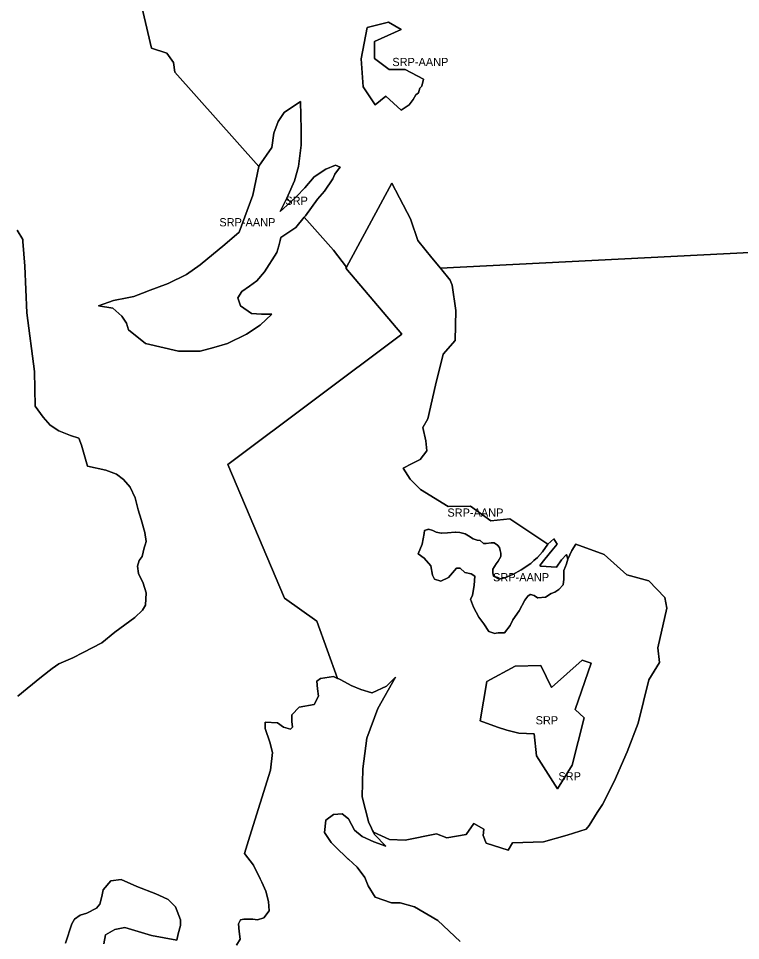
# Model space of a CAD drawing. Extents: x 598968 to 613553, y 4409678 to 4430833.
# Drawn here: x 603701 to 604757, y 4423898 to 4425247 of the extents above; entities that cross this region are included whole.
import ezdxf

# ---------------------------------------------------------------- set-up
doc = ezdxf.new("R2010")
doc.units = 0
doc.layers.add('Sòl Rústic Protegit', color=7, linetype='Continuous')
doc.layers.add('Sòl Rústic Protegit - Alt Nivell de Protecció', color=7, linetype='Continuous')

msp = doc.modelspace()

# ---------------------------------------------------------------- linework, layer by layer
at = {"layer": 'Sòl Rústic Protegit'}
for points in [[(604020.1175, 4423891.0102), (604025.2427, 4423900.0102), (604023.9925, 4423911.0102), (604022.8675, 4423922.0102), (604025.8677, 4423928.0102), (604030.8677, 4423929.0102), (604043.8675, 4423929.0102), (604050.8675, 4423928.0102), (604059.8677, 4423931.0102), (604067.8677, 4423941.0102), (604066.8677, 4423955.0102), (604062.8677, 4423970.0102), (604056.9927, 4423983.0102), (604054.8677, 4423988.0102), (604044.8677, 4424008.0102), (604031.8677, 4424025.0102), (604039.7425, 4424050.5102), (604069.8049, 4424147.0102), (604072.8051, 4424173.0102), (604068.8051, 4424188.0102), (604061.8677, 4424208.0102), (604061.8677, 4424217.0102), (604079.8051, 4424216.0102), (604088.8051, 4424210.0102), (604098.8049, 4424207.0102), (604101.8051, 4424210.0102), (604100.8051, 4424218.0102), (604100.8051, 4424228.0102), (604111.8051, 4424239.0102), (604133.7425, 4424243.0102), (604139.7425, 4424255.0102), (604138.7427, 4424266.0102), (604137.7427, 4424277.0102), (604142.7427, 4424281.0102), (604161.7425, 4424284.0102), (604167.9551, 4424281.227), (604137.5281, 4424365.0098), (604090.4031, 4424398.5098), (604007.5177, 4424594.323), (604261.8291, 4424784.7948), (604180.1983, 4424881.0774), (604181.1437, 4424882.8352), (604161.6796, 4424907.539), (604161.6754, 4424907.5441), (604118.8409, 4424955.6905), (604106.8049, 4424941.0102), (604084.8049, 4424926.0102), (604083.8049, 4424922.0102), (604081.8051, 4424914.0102), (604078.8049, 4424904.0102), (604060.8051, 4424876.0102), (604049.8675, 4424863.0102), (604038.8677, 4424855.0102), (604027.8677, 4424847.0102), (604021.8675, 4424838.0102), (604025.8677, 4424826.0102), (604041.8677, 4424815.0102), (604056.8049, 4424814.0102), (604071.8051, 4424814.0102), (604054.8051, 4424798.0102), (604034.8677, 4424785.0102), (604006.8675, 4424771.0102), (603986.9927, 4424765.5102), (603966.9299, 4424760.0102), (603934.9301, 4424760.0102), (603886.9927, 4424771.0102), (603862.0549, 4424791.0102), (603859.0551, 4424801.0102), (603852.0551, 4424811.0102), (603839.0551, 4424823.0102), (603818.0549, 4424826.0102), (603840.0549, 4424834.0102), (603860.0551, 4424838.0102), (603869.9927, 4424840.0102), (603888.9925, 4424847.0102), (603889.9925, 4424847.5102), (603919.9927, 4424859.0102), (603946.9301, 4424872.0102), (603966.9299, 4424886.0102), (604002.8677, 4424916.0102), (604023.8677, 4424934.0102), (604043.8675, 4424988.0102), (604052.7543, 4425029.9743), (603929.9263, 4425168.0379), (603929.9237, 4425168.0408), (603927.9862, 4425182.0399), (603917.99, 4425196.0349), (603917.9861, 4425196.0404), (603895.8622, 4425203.0401), (603844.5474, 4425422.5336)], [(603844.5474, 4425422.5336), (603895.8622, 4425203.0401), (603917.9861, 4425196.0404), (603917.99, 4425196.0349), (603927.9862, 4425182.0399), (603929.9237, 4425168.0408), (603929.9263, 4425168.0379), (604052.7543, 4425029.9743), (604052.8677, 4425030.5102), (604071.8051, 4425058.0102), (604074.8051, 4425079.0102), (604080.8051, 4425096.0102), (604089.8051, 4425109.0102), (604113.7427, 4425125.0102), (604114.7427, 4425084.0102), (604114.7427, 4425077.5102), (604114.7427, 4425061.0102), (604110.8051, 4425030.0102), (604104.8051, 4425009.0102), (604095.8051, 4424988.0102), (604093.7478, 4424983.8956), (604099.0259, 4424977.9627), (604107.8051, 4424986.0102), (604119.7425, 4424999.0102), (604133.7425, 4425015.0102), (604150.7427, 4425026.0102), (604164.7427, 4425032.0102), (604171.7427, 4425029.0102), (604167.7427, 4425024.0102), (604163.7427, 4425019.0102), (604160.7427, 4425012.0102), (604148.7425, 4424994.0102), (604138.7427, 4424982.0102), (604129.7427, 4424970.0102), (604120.7427, 4424958.0102), (604118.8409, 4424955.6905), (604161.6754, 4424907.5441), (604161.6796, 4424907.539), (604181.1437, 4424882.8352), (604247.1773, 4425005.6166), (604275.0281, 4424952.5098), (604275.0905, 4424952.5098), (604275.2155, 4424952.0098), (604285.2781, 4424922.0098), (604305.6531, 4424896.5098), (604318.3713, 4424881.1654), (604809.4857, 4424906.0444)], [(603699.3677, 4424937.0102), (603707.3677, 4424923.0102), (603707.5549, 4424920.5102), (603710.3677, 4424884.0102), (603713.3677, 4424816.0102), (603724.3677, 4424730.0102), (603725.3675, 4424679.5102), (603737.3677, 4424663.5102), (603747.3051, 4424651.5102), (603760.3049, 4424643.5102), (603777.3051, 4424636.5102), (603789.3049, 4424632.5102), (603793.3051, 4424622.5102), (603802.2425, 4424591.5102), (603828.7427, 4424586.0102), (603844.3677, 4424580.0102), (603854.8051, 4424572.0102), (603864.6801, 4424561.0102), (603871.6177, 4424545.5102), (603876.2427, 4424528.0102), (603880.3051, 4424513.5102), (603886.1177, 4424494.5102), (603887.6801, 4424481.5102), (603886.4925, 4424476.5102), (603884.8049, 4424472.0102), (603881.8677, 4424459.5102), (603877.8049, 4424453.5102), (603874.9301, 4424445.5102), (603876.6801, 4424434.5102), (603883.6177, 4424420.5102), (603887.6801, 4424406.5102), (603887.1177, 4424388.5102), (603882.4927, 4424381.0102), (603871.4301, 4424370.5102), (603841.8677, 4424349.0102), (603822.8675, 4424333.5102), (603795.6175, 4424319.0102), (603780.5549, 4424311.5102), (603760.3049, 4424302.5102), (603750.4301, 4424295.5102), (603734.7425, 4424283.5102), (603713.9927, 4424266.5102), (603700.0551, 4424255.0102)], [(604809.4857, 4424906.0444), (604318.3713, 4424881.1654), (604318.3763, 4424881.1594), (604332.5905, 4424864.0098), (604335.2781, 4424856.5098), (604340.6531, 4424819.5098), (604339.7155, 4424775.5098), (604322.2781, 4424755.5098), (604311.1531, 4424710.0098), (604300.0905, 4424661.0098), (604292.7155, 4424648.0098), (604297.2149, 4424628.5954), (604298.2867, 4424614.128), (604288.6417, 4424601.268), (604276.8533, 4424595.3738), (604263.9933, 4424588.9438), (604273.9655, 4424572.5098), (604289.0281, 4424557.5098), (604329.8405, 4424532.5098), (604362.4031, 4424533.0098), (604392.0573, 4424511.784), (604419.9207, 4424514.463), (604474.0397, 4424478.5622), (604475.3675, 4424477.5102), (604484.4299, 4424485.5102), (604489.0549, 4424477.5102), (604481.8051, 4424469.0102), (604471.1799, 4424455.5102), (604463.6801, 4424446.5102), (604465.4301, 4424445.5102), (604488.3049, 4424444.0102), (604495.6799, 4424454.5102), (604502.9925, 4424462.5102), (604504.8379, 4424455.8436), (604510.4763, 4424468.3814), (604516.3705, 4424477.4906), (604557.6531, 4424462.5098), (604590.9031, 4424432.5098), (604623.0013, 4424423.9074), (604646.6531, 4424399.5098), (604649.5281, 4424384.0098), (604636.5981, 4424326.0508), (604638.6075, 4424304.6176), (604623.2023, 4424279.1654), (604607.7971, 4424215.5354), (604591.7221, 4424174.0084), (604572.2981, 4424130.4718), (604555.5533, 4424096.9824), (604547.5159, 4424084.9262), (604536.1293, 4424066.172), (604531.4409, 4424060.8136), (604503.9795, 4424052.1064), (604469.1503, 4424042.0594), (604423.6045, 4424040.7198), (604417.5765, 4424030.0032), (604385.4265, 4424040.0502), (604380.7379, 4424051.4366), (604382.0775, 4424060.8136), (604367.3421, 4424068.8512), (604355.9557, 4424052.7762), (604327.8243, 4424048.0876), (604312.4191, 4424054.1158), (604266.7781, 4424044.5098), (604243.7155, 4424045.5098), (604220.4655, 4424056.5098), (604219.0071, 4424058.6976), (604221.6801, 4424053.0102), (604238.6799, 4424036.0102), (604220.6801, 4424042.0102), (604203.6799, 4424050.0102), (604192.6801, 4424059.0102), (604183.7425, 4424076.0102), (604174.7427, 4424083.0102), (604161.7425, 4424082.0102), (604150.7427, 4424074.0102), (604148.7425, 4424056.0102), (604158.7427, 4424041.0102), (604163.9927, 4424036.0102), (604183.5551, 4424017.0102), (604183.7425, 4424017.0102), (604196.6799, 4424005.0102), (604207.6801, 4423990.0102), (604212.6801, 4423978.0102), (604222.6801, 4423961.0102), (604246.6799, 4423953.0102), (604259.6175, 4423953.0102), (604280.6175, 4423947.0102), (604314.6177, 4423927.0102), (604347.1801, 4423896.5102)], [(603769.9927, 4423894.0102), (603779.1177, 4423922.0102), (603783.1177, 4423929.0102), (603791.1175, 4423935.0102), (603801.1177, 4423938.0102), (603815.1177, 4423945.0102), (603820.0549, 4423951.0102), (603823.0551, 4423962.0102), (603825.0551, 4423972.0102), (603836.0551, 4423985.0102), (603851.0551, 4423987.0102), (603874.0551, 4423977.0102), (603901.9927, 4423966.0102), (603912.9301, 4423961.0102), (603919.9927, 4423958.0102), (603930.9925, 4423947.0102), (603937.9925, 4423928.0102), (603937.9925, 4423920.0102), (603934.8677, 4423907.5102), (603932.6799, 4423898.5102), (603895.8051, 4423905.0102), (603856.7427, 4423917.0102), (603841.8049, 4423914.0102), (603828.5551, 4423906.0102), (603826.0549, 4423893.0102)]]:
    msp.add_lwpolyline(points, dxfattribs=at)
for points in [[(604282.3299, 4425135.0256), (604278.4317, 4425128.2038), (604272.5845, 4425120.4074), (604260.8897, 4425112.6108), (604238.4749, 4425133.0766), (604222.8821, 4425120.4074), (604205.3401, 4425146.7202), (604202.4165, 4425187.6514), (604211.1875, 4425233.4554), (604242.3731, 4425241.2518), (604260.8897, 4425230.5318), (604221.9465, 4425213.1206), (604221.8841, 4425188.1206), (604243.3215, 4425172.1206), (604266.7371, 4425172.0586), (604293.5091, 4425157.6206), (604291.1009, 4425147.6948), (604288.1771, 4425144.7712), (604286.2281, 4425137.9492)], [(604099.0259, 4424977.9627), (604093.7478, 4424983.8956), (604083.8049, 4424964.0102)], [(604538.8313, 4424303.577), (604525.4753, 4424308.029), (604480.9553, 4424267.9612), (604465.3733, 4424300.238), (604427.5313, 4424299.125), (604386.3503, 4424276.865), (604376.3333, 4424218.9892), (604401.9323, 4424210.0852), (604415.2883, 4424205.6332), (604433.0963, 4424201.1812), (604455.3563, 4424200.0682), (604458.6953, 4424167.7912), (604489.8593, 4424119.9322), (604511.0063, 4424154.4352), (604528.7617, 4424223.5728), (604515.4583, 4424235.6842)]]:
    msp.add_lwpolyline(points, close=True, dxfattribs=at)
at = {"layer": 'Sòl Rústic Protegit - Alt Nivell de Protecció'}
for points in [[(604282.3299, 4425135.0256), (604286.2281, 4425137.9492), (604288.1771, 4425144.7712), (604291.1009, 4425147.6948), (604293.5091, 4425157.6206), (604266.7371, 4425172.0586), (604243.3215, 4425172.1206), (604221.8841, 4425188.1206), (604221.9465, 4425213.1206), (604260.8897, 4425230.5318), (604242.3731, 4425241.2518), (604211.1875, 4425233.4554), (604202.4165, 4425187.6514), (604205.3401, 4425146.7202), (604222.8821, 4425120.4074), (604238.4749, 4425133.0766), (604260.8897, 4425112.6108), (604272.5845, 4425120.4074), (604278.4317, 4425128.2038)], [(604093.7478, 4424983.8956), (604095.8051, 4424988.0102), (604104.8051, 4425009.0102), (604110.8051, 4425030.0102), (604114.7427, 4425061.0102), (604114.7427, 4425077.5102), (604114.7427, 4425084.0102), (604113.7427, 4425125.0102), (604089.8051, 4425109.0102), (604080.8051, 4425096.0102), (604074.8051, 4425079.0102), (604071.8051, 4425058.0102), (604052.8677, 4425030.5102), (604052.7543, 4425029.9743), (604043.8675, 4424988.0102), (604023.8677, 4424934.0102), (604002.8677, 4424916.0102), (603966.9299, 4424886.0102), (603946.9301, 4424872.0102), (603919.9927, 4424859.0102), (603889.9925, 4424847.5102), (603888.9925, 4424847.0102), (603869.9927, 4424840.0102), (603860.0551, 4424838.0102), (603840.0549, 4424834.0102), (603818.0549, 4424826.0102), (603839.0551, 4424823.0102), (603852.0551, 4424811.0102), (603859.0551, 4424801.0102), (603862.0549, 4424791.0102), (603886.9927, 4424771.0102), (603934.9301, 4424760.0102), (603966.9299, 4424760.0102), (603986.9927, 4424765.5102), (604006.8675, 4424771.0102), (604034.8677, 4424785.0102), (604054.8051, 4424798.0102), (604071.8051, 4424814.0102), (604056.8049, 4424814.0102), (604041.8677, 4424815.0102), (604025.8677, 4424826.0102), (604021.8675, 4424838.0102), (604027.8677, 4424847.0102), (604038.8677, 4424855.0102), (604049.8675, 4424863.0102), (604060.8051, 4424876.0102), (604078.8049, 4424904.0102), (604081.8051, 4424914.0102), (604083.8049, 4424922.0102), (604084.8049, 4424926.0102), (604106.8049, 4424941.0102), (604118.8409, 4424955.6905), (604120.7427, 4424958.0102), (604129.7427, 4424970.0102), (604138.7427, 4424982.0102), (604148.7425, 4424994.0102), (604160.7427, 4425012.0102), (604163.7427, 4425019.0102), (604167.7427, 4425024.0102), (604171.7427, 4425029.0102), (604164.7427, 4425032.0102), (604150.7427, 4425026.0102), (604133.7425, 4425015.0102), (604119.7425, 4424999.0102), (604107.8051, 4424986.0102), (604099.0259, 4424977.9627), (604083.8049, 4424964.0102)], [(604318.3713, 4424881.1654), (604305.6531, 4424896.5098), (604285.2781, 4424922.0098), (604275.2155, 4424952.0098), (604275.0905, 4424952.5098), (604275.0281, 4424952.5098), (604247.1773, 4425005.6166), (604181.1437, 4424882.8352), (604180.1983, 4424881.0774), (604261.8291, 4424784.7948), (604007.5177, 4424594.323), (604090.4031, 4424398.5098), (604137.5281, 4424365.0098), (604167.9551, 4424281.227), (604169.5551, 4424280.5102), (604172.7427, 4424279.0102), (604187.7427, 4424271.0102), (604201.6801, 4424265.0102), (604217.8523, 4424260.2536), (604218.6799, 4424260.0102), (604239.6799, 4424270.0102), (604249.5995, 4424279.9298), (604252.6799, 4424283.0102), (604226.6801, 4424237.0102), (604210.6799, 4424194.0102), (604204.6801, 4424149.0102), (604203.6799, 4424108.0102), (604213.6801, 4424070.0102), (604215.8051, 4424065.5102), (604219.0071, 4424058.6976), (604220.4655, 4424056.5098), (604243.7155, 4424045.5098), (604266.7781, 4424044.5098), (604312.4191, 4424054.1158), (604327.8243, 4424048.0876), (604355.9557, 4424052.7762), (604367.3421, 4424068.8512), (604382.0775, 4424060.8136), (604380.7379, 4424051.4366), (604385.4265, 4424040.0502), (604417.5765, 4424030.0032), (604423.6045, 4424040.7198), (604469.1503, 4424042.0594), (604503.9795, 4424052.1064), (604531.4409, 4424060.8136), (604536.1293, 4424066.172), (604547.5159, 4424084.9262), (604555.5533, 4424096.9824), (604572.2981, 4424130.4718), (604591.7221, 4424174.0084), (604607.7971, 4424215.5354), (604623.2023, 4424279.1654), (604638.6075, 4424304.6176), (604636.5981, 4424326.0508), (604649.5281, 4424384.0098), (604646.6531, 4424399.5098), (604623.0013, 4424423.9074), (604590.9031, 4424432.5098), (604557.6531, 4424462.5098), (604516.3705, 4424477.4906), (604510.4763, 4424468.3814), (604504.8379, 4424455.8436), (604504.9301, 4424455.5102), (604502.9925, 4424449.0102), (604501.3049, 4424445.0102), (604498.9927, 4424439.0102), (604498.9927, 4424430.5102), (604498.9927, 4424426.5102), (604497.6801, 4424418.0102), (604491.7427, 4424411.5102), (604485.7427, 4424407.5102), (604480.4301, 4424405.5102), (604471.8675, 4424400.0102), (604460.6177, 4424399.0102), (604460.4589, 4424399.115), (604455.3051, 4424402.5102), (604449.9927, 4424404.0102), (604449.5753, 4424403.7494), (604445.9925, 4424401.5102), (604442.0551, 4424395.5102), (604433.4299, 4424380.0102), (604424.1801, 4424367.0102), (604420.1799, 4424358.5102), (604412.2427, 4424348.0102), (604410.9031, 4424348.0102), (604402.9295, 4424348.01), (604396.9927, 4424347.0102), (604396.5801, 4424347.1662), (604389.0549, 4424350.0102), (604381.7427, 4424361.0102), (604374.4927, 4424371.0102), (604366.5551, 4424385.5102), (604362.5551, 4424397.0102), (604365.1801, 4424402.5102), (604367.8677, 4424417.5102), (604368.4927, 4424431.0102), (604363.2427, 4424434.0102), (604353.9301, 4424436.0102), (604347.3051, 4424442.5102), (604345.9659, 4424442.5102), (604342.0551, 4424442.51), (604330.1177, 4424429.0102), (604318.8677, 4424423.5102), (604309.5551, 4424426.5102), (604306.9301, 4424432.0102), (604304.3051, 4424446.0102), (604294.3677, 4424457.0102), (604285.7427, 4424463.5102), (604291.6801, 4424477.5102), (604294.3677, 4424493.0102), (604295.1177, 4424497.5102), (604299.2849, 4424498.9288), (604300.3431, 4424499.289), (604300.9927, 4424499.5102), (604307.2425, 4424497.5102), (604311.9301, 4424495.0102), (604319.4431, 4424493.5678), (604319.7425, 4424493.5102), (604328.7427, 4424494.0102), (604339.8417, 4424494.9548), (604340.4927, 4424495.0102), (604346.7425, 4424494.5102), (604354.5551, 4424492.5102), (604359.2425, 4424490.0102), (604366.3049, 4424485.5102), (604372.1799, 4424483.5102), (604376.4299, 4424483.0102), (604381.1801, 4424478.51), (604384.0915, 4424478.5102), (604385.4301, 4424478.5102), (604392.4921, 4424479.51), (604395.4655, 4424479.51), (604396.8051, 4424479.5102), (604401.8677, 4424476.0102), (604404.6177, 4424472.5102), (604405.8049, 4424468.5102), (604406.5551, 4424464.5102), (604406.5551, 4424459.5102), (604403.0549, 4424452.5102), (604399.9301, 4424449.0102), (604395.2427, 4424441.0102), (604394.8677, 4424435.5102), (604395.9925, 4424431.0102), (604403.0813, 4424426.7212), (604403.4301, 4424426.5102), (604412.8049, 4424428.5102), (604423.7427, 4424433.0102), (604424.4501, 4424433.393), (604436.6801, 4424440.0102), (604450.3677, 4424449.5102), (604455.1801, 4424453.5102), (604460.4927, 4424458.0102), (604467.5551, 4424466.5102), (604475.3675, 4424477.5102), (604474.0397, 4424478.5622), (604419.9207, 4424514.463), (604392.0573, 4424511.784), (604362.4031, 4424533.0098), (604329.8405, 4424532.5098), (604289.0281, 4424557.5098), (604273.9655, 4424572.5098), (604263.9933, 4424588.9438), (604276.8533, 4424595.3738), (604288.6417, 4424601.268), (604298.2867, 4424614.128), (604297.2149, 4424628.5954), (604292.7155, 4424648.0098), (604300.0905, 4424661.0098), (604311.1531, 4424710.0098), (604322.2781, 4424755.5098), (604339.7155, 4424775.5098), (604340.6531, 4424819.5098), (604335.2781, 4424856.5098), (604332.5905, 4424864.0098), (604318.3763, 4424881.1594)], [(604475.3675, 4424477.5102), (604467.5551, 4424466.5102), (604460.4927, 4424458.0102), (604455.1801, 4424453.5102), (604450.3677, 4424449.5102), (604436.6801, 4424440.0102), (604424.4501, 4424433.393), (604423.7427, 4424433.0102), (604412.8049, 4424428.5102), (604403.4301, 4424426.5102), (604403.0813, 4424426.7212), (604395.9925, 4424431.0102), (604394.8677, 4424435.5102), (604395.2427, 4424441.0102), (604399.9301, 4424449.0102), (604403.0549, 4424452.5102), (604406.5551, 4424459.5102), (604406.5551, 4424464.5102), (604405.8049, 4424468.5102), (604404.6177, 4424472.5102), (604401.8677, 4424476.0102), (604396.8051, 4424479.5102), (604395.4655, 4424479.51), (604392.4921, 4424479.51), (604385.4301, 4424478.5102), (604384.0915, 4424478.5102), (604381.1801, 4424478.51), (604376.4299, 4424483.0102), (604372.1799, 4424483.5102), (604366.3049, 4424485.5102), (604359.2425, 4424490.0102), (604354.5551, 4424492.5102), (604346.7425, 4424494.5102), (604340.4927, 4424495.0102), (604339.8417, 4424494.9548), (604328.7427, 4424494.0102), (604319.7425, 4424493.5102), (604319.4431, 4424493.5678), (604311.9301, 4424495.0102), (604307.2425, 4424497.5102), (604300.9927, 4424499.5102), (604300.3431, 4424499.289), (604299.2849, 4424498.9288), (604295.1177, 4424497.5102), (604294.3677, 4424493.0102), (604291.6801, 4424477.5102), (604285.7427, 4424463.5102), (604294.3677, 4424457.0102), (604304.3051, 4424446.0102), (604306.9301, 4424432.0102), (604309.5551, 4424426.5102), (604318.8677, 4424423.5102), (604330.1177, 4424429.0102), (604342.0551, 4424442.51), (604345.9659, 4424442.5102), (604347.3051, 4424442.5102), (604353.9301, 4424436.0102), (604363.2427, 4424434.0102), (604368.4927, 4424431.0102), (604367.8677, 4424417.5102), (604365.1801, 4424402.5102), (604362.5551, 4424397.0102), (604366.5551, 4424385.5102), (604374.4927, 4424371.0102), (604381.7427, 4424361.0102), (604389.0549, 4424350.0102), (604396.5801, 4424347.1662), (604396.9927, 4424347.0102), (604402.9295, 4424348.01), (604410.9031, 4424348.0102), (604412.2427, 4424348.0102), (604420.1799, 4424358.5102), (604424.1801, 4424367.0102), (604433.4299, 4424380.0102), (604442.0551, 4424395.5102), (604445.9925, 4424401.5102), (604449.5753, 4424403.7494), (604449.9927, 4424404.0102), (604455.3051, 4424402.5102), (604460.4589, 4424399.115), (604460.6177, 4424399.0102), (604471.8675, 4424400.0102), (604480.4301, 4424405.5102), (604485.7427, 4424407.5102), (604491.7427, 4424411.5102), (604497.6801, 4424418.0102), (604498.9927, 4424426.5102), (604498.9927, 4424430.5102), (604498.9927, 4424439.0102), (604501.3049, 4424445.0102), (604502.9925, 4424449.0102), (604504.9301, 4424455.5102), (604504.8379, 4424455.8436), (604502.9925, 4424462.5102), (604495.6799, 4424454.5102), (604488.3049, 4424444.0102), (604465.4301, 4424445.5102), (604463.6801, 4424446.5102), (604471.1799, 4424455.5102), (604481.8051, 4424469.0102), (604489.0549, 4424477.5102), (604484.4299, 4424485.5102)], [(604538.8313, 4424303.577), (604515.4583, 4424235.6842), (604528.7617, 4424223.5728), (604511.0063, 4424154.4352), (604489.8593, 4424119.9322), (604458.6953, 4424167.7912), (604455.3563, 4424200.0682), (604433.0963, 4424201.1812), (604415.2883, 4424205.6332), (604401.9323, 4424210.0852), (604376.3333, 4424218.9892), (604386.3503, 4424276.865), (604427.5313, 4424299.125), (604465.3733, 4424300.238), (604480.9553, 4424267.9612), (604525.4753, 4424308.029)]]:
    msp.add_lwpolyline(points, close=True, dxfattribs=at)
for points in [[(603700.0551, 4424255.0102), (603713.9927, 4424266.5102), (603734.7425, 4424283.5102), (603750.4301, 4424295.5102), (603760.3049, 4424302.5102), (603780.5549, 4424311.5102), (603795.6175, 4424319.0102), (603822.8675, 4424333.5102), (603841.8677, 4424349.0102), (603871.4301, 4424370.5102), (603882.4927, 4424381.0102), (603887.1177, 4424388.5102), (603887.6801, 4424406.5102), (603883.6177, 4424420.5102), (603876.6801, 4424434.5102), (603874.9301, 4424445.5102), (603877.8049, 4424453.5102), (603881.8677, 4424459.5102), (603884.8049, 4424472.0102), (603886.4925, 4424476.5102), (603887.6801, 4424481.5102), (603886.1177, 4424494.5102), (603880.3051, 4424513.5102), (603876.2427, 4424528.0102), (603871.6177, 4424545.5102), (603864.6801, 4424561.0102), (603854.8051, 4424572.0102), (603844.3677, 4424580.0102), (603828.7427, 4424586.0102), (603802.2425, 4424591.5102), (603793.3051, 4424622.5102), (603789.3049, 4424632.5102), (603777.3051, 4424636.5102), (603760.3049, 4424643.5102), (603747.3051, 4424651.5102), (603737.3677, 4424663.5102), (603725.3675, 4424679.5102), (603724.3677, 4424730.0102), (603713.3677, 4424816.0102), (603710.3677, 4424884.0102), (603707.5549, 4424920.5102), (603707.3677, 4424923.0102), (603699.3677, 4424937.0102)], [(604347.1801, 4423896.5102), (604314.6177, 4423927.0102), (604280.6175, 4423947.0102), (604259.6175, 4423953.0102), (604246.6799, 4423953.0102), (604222.6801, 4423961.0102), (604212.6801, 4423978.0102), (604207.6801, 4423990.0102), (604196.6799, 4424005.0102), (604183.7425, 4424017.0102), (604183.5551, 4424017.0102), (604163.9927, 4424036.0102), (604158.7427, 4424041.0102), (604148.7425, 4424056.0102), (604150.7427, 4424074.0102), (604161.7425, 4424082.0102), (604174.7427, 4424083.0102), (604183.7425, 4424076.0102), (604192.6801, 4424059.0102), (604203.6799, 4424050.0102), (604220.6801, 4424042.0102), (604238.6799, 4424036.0102), (604221.6801, 4424053.0102), (604219.0071, 4424058.6976), (604215.8051, 4424065.5102), (604213.6801, 4424070.0102), (604203.6799, 4424108.0102), (604204.6801, 4424149.0102), (604210.6799, 4424194.0102), (604226.6801, 4424237.0102), (604252.6799, 4424283.0102), (604249.5995, 4424279.9298), (604239.6799, 4424270.0102), (604218.6799, 4424260.0102), (604217.8523, 4424260.2536), (604201.6801, 4424265.0102), (604187.7427, 4424271.0102), (604172.7427, 4424279.0102), (604169.5551, 4424280.5102), (604167.9551, 4424281.227), (604161.7425, 4424284.0102), (604142.7427, 4424281.0102), (604137.7427, 4424277.0102), (604138.7427, 4424266.0102), (604139.7425, 4424255.0102), (604133.7425, 4424243.0102), (604111.8051, 4424239.0102), (604100.8051, 4424228.0102), (604100.8051, 4424218.0102), (604101.8051, 4424210.0102), (604098.8049, 4424207.0102), (604088.8051, 4424210.0102), (604079.8051, 4424216.0102), (604061.8677, 4424217.0102), (604061.8677, 4424208.0102), (604068.8051, 4424188.0102), (604072.8051, 4424173.0102), (604069.8049, 4424147.0102), (604039.7425, 4424050.5102), (604031.8677, 4424025.0102), (604044.8677, 4424008.0102), (604054.8677, 4423988.0102), (604056.9927, 4423983.0102), (604062.8677, 4423970.0102), (604066.8677, 4423955.0102), (604067.8677, 4423941.0102), (604059.8677, 4423931.0102), (604050.8675, 4423928.0102), (604043.8675, 4423929.0102), (604030.8677, 4423929.0102), (604025.8677, 4423928.0102), (604022.8675, 4423922.0102), (604023.9925, 4423911.0102), (604025.2427, 4423900.0102), (604020.1175, 4423891.0102)], [(603826.0549, 4423893.0102), (603828.5551, 4423906.0102), (603841.8049, 4423914.0102), (603856.7427, 4423917.0102), (603895.8051, 4423905.0102), (603932.6799, 4423898.5102), (603934.8677, 4423907.5102), (603937.9925, 4423920.0102), (603937.9925, 4423928.0102), (603930.9925, 4423947.0102), (603919.9927, 4423958.0102), (603912.9301, 4423961.0102), (603901.9927, 4423966.0102), (603874.0551, 4423977.0102), (603851.0551, 4423987.0102), (603836.0551, 4423985.0102), (603825.0551, 4423972.0102), (603823.0551, 4423962.0102), (603820.0549, 4423951.0102), (603815.1177, 4423945.0102), (603801.1177, 4423938.0102), (603791.1175, 4423935.0102), (603783.1177, 4423929.0102), (603779.1177, 4423922.0102), (603769.9927, 4423894.0102)]]:
    msp.add_lwpolyline(points, dxfattribs=at)

# ---------------------------------------------------------------- texts
at = {"layer": 'Sòl Rústic Protegit'}
for p in [(604091.4154, 4424973.9529), (604457.5823, 4424213.9806), (604490.9316, 4424132.0272)]:
    msp.add_text('SRP', height=12, dxfattribs=at).set_placement(p)
at = {"layer": 'Sòl Rústic Protegit - Alt Nivell de Protecció'}
for p in [(604247.9628, 4425176.9313), (603994.8988, 4424942.5102), (604328.5229, 4424517.8099), (604395.3364, 4424423.2602)]:
    msp.add_text('SRP-AANP', height=12, dxfattribs=at).set_placement(p)

doc.saveas('drawing.dxf')
